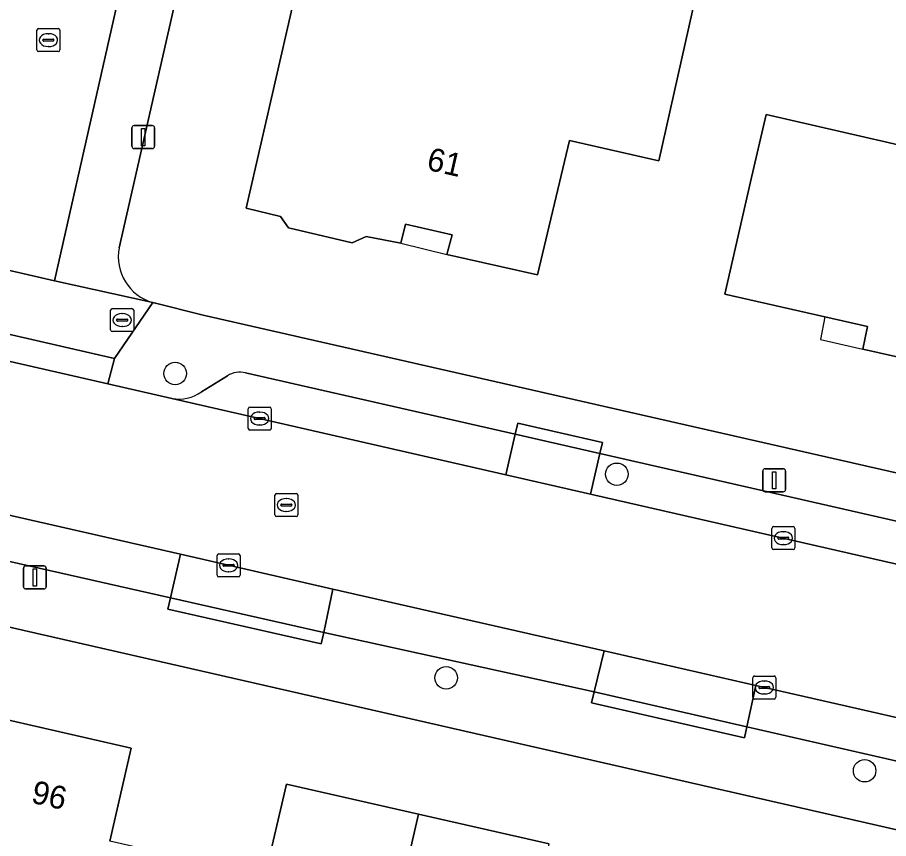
# Model space of a CAD drawing. Extents: x 159626 to 160723, y 388173 to 389416.
# Drawn here: x 160240.16 to 160278, y 388707.29 to 388742.98 of the extents above; entities that cross this region are included whole.
import ezdxf

# ---------------------------------------------------------------- set-up
doc = ezdxf.new("R2010")
doc.units = 0
for name, color, linetype in [('IMGEO_Boom', 7, 'Continuous'), ('IMGEO_Brandkraan', 7, 'Continuous'), ('IMGEO_Erf', 7, 'Continuous'), ('IMGEO_Kolk', 7, 'Continuous'), ('IMGEO_Lichtmast', 7, 'Continuous'), ('IMGEO_Pand', 7, 'Continuous'), ('IMGEO_Pand_nummerreeks', 7, 'Continuous'), ('IMGEO_Pand_overbouw', 7, 'Continuous'), ('IMGEO_Parkeervlak_open', 7, 'Continuous'), ('IMGEO_Rijbaan_lokaal_gesloten', 7, 'Continuous'), ('IMGEO_Rijbaan_lokaal_open', 7, 'Continuous'), ('IMGEO_Rioolput', 7, 'Continuous'), ('IMGEO_Voetpad_open', 7, 'Continuous')]:
    doc.layers.add(name, color=color, linetype=linetype)

msp = doc.modelspace()

# ---------------------------------------------------------------- linework, layer by layer
at = {"layer": 'IMGEO_Boom'}
for centre in [(160247.006, 388727.51), (160266.191, 388723.127), (160258.783, 388714.28), (160276.957, 388710.241)]:
    msp.add_circle(centre, 0.489, dxfattribs=at)
at = {"layer": 'IMGEO_Brandkraan'}
for p, q in [((160244.206, 388729.402), (160244.206, 388730.254)), ((160244.281, 388730.328), (160245.133, 388730.328)), ((160244.694, 388730.108), (160244.719, 388730.108)), ((160245.207, 388730.254), (160245.207, 388729.402)), ((160244.465, 388729.822), (160244.465, 388729.834)), ((160244.903, 388729.785), (160244.505, 388729.785)), ((160244.508, 388729.871), (160244.906, 388729.871)), ((160244.949, 388729.834), (160244.949, 388729.822)), ((160245.133, 388729.328), (160244.281, 388729.328)), ((160244.717, 388729.548), (160244.692, 388729.548))]:
    msp.add_line(p, q, dxfattribs=at)
for points in [[(160244.206, 388729.402), (160244.206, 388730.254)], [(160244.281, 388730.328), (160245.133, 388730.328)], [(160245.207, 388730.254), (160245.207, 388729.402)], [(160245.133, 388729.328), (160244.281, 388729.328)]]:
    msp.add_lwpolyline(points, dxfattribs=at)
for centre, radius, start, end in [((160244.283, 388730.252), 0.0765, 91.552, 178.448), ((160244.283, 388730.252), 0.0765, 91.552, 178.448), ((160245.131, 388730.252), 0.0765, 1.552, 88.448), ((160245.131, 388730.252), 0.0765, 1.552, 88.448), ((160244.505, 388729.831), 0.0403, 85.8775, 175.7526), ((160244.502, 388729.821), 0.0366, 178.938, 274.7102), ((160244.906, 388729.828), 0.043, 264.8664, 352.4533), ((160244.91, 388729.833), 0.0386, 1.7309, 96.639), ((160244.283, 388729.404), 0.0765, 181.552, 268.448), ((160244.283, 388729.404), 0.0765, 181.552, 268.448), ((160245.131, 388729.404), 0.0765, 271.552, 358.448), ((160245.131, 388729.404), 0.0765, 271.552, 358.448)]:
    msp.add_arc(centre, radius, start, end, dxfattribs=at)
for centre, major_axis, ratio, start_param, end_param in [((160244.693, 388729.828), (-0.387, 0.002), 0.722429, 4.712389, 7.853982), ((160244.718, 388729.828), (-0.39, 0.002), 0.717154, 1.570796, 4.712389)]:
    msp.add_ellipse(centre, major_axis=major_axis, ratio=ratio, start_param=start_param, end_param=end_param, dxfattribs=at)
at = {"layer": 'IMGEO_Erf'}
for points in [[(160256.091, 388783.658), (160255.413, 388780.668), (160250.605, 388759.487), (160247.874, 388747.481), (160244.574, 388732.971)], [(160246.042, 388730.589), (160248.219, 388730.046), (160325.998, 388712.335), (160328.893, 388725.014), (160336.232, 388757.157)], [(160321.781, 388697.748), (160237.27, 388717.058), (160229.749, 388718.77), (160227.986, 388710.997), (160227.804, 388711.038), (160227.4, 388709.263), (160232.392, 388708.126), (160232.796, 388709.901), (160233.69, 388713.83), (160239.411, 388712.521), (160245.1, 388711.22), (160244.166, 388707.186)], [(160250.906, 388705.626), (160251.84, 388709.66), (160257.58, 388708.352), (160263.25, 388707.06)]]:
    msp.add_lwpolyline(points, dxfattribs=at)
for points in [[(160269.982, 388745.546), (160268.011, 388736.744), (160264.136, 388737.634), (160262.75, 388731.798), (160258.816, 388732.68), (160259.038, 388733.527), (160257.008, 388733.991), (160256.818, 388733.166), (160255.307, 388733.468), (160254.691, 388733.193), (160251.932, 388733.834), (160251.584, 388734.334), (160250.092, 388734.699), (160252.7, 388746.065), (160248.076, 388747.126), (160248.725, 388749.953), (160253.349, 388748.892), (160252.77, 388746.37), (160265.185, 388743.553), (160265.85, 388746.483), (160266.638, 388750), (160267.893, 388755.606), (160272.025, 388754.669), (160270.979, 388750)], [(160285.249, 388728.7), (160280.851, 388729.708), (160280.422, 388727.763), (160276.879, 388728.561), (160277.08, 388729.553), (160275.229, 388729.974), (160270.881, 388730.962), (160272.002, 388735.835), (160272.676, 388738.762), (160282.135, 388736.585), (160282.584, 388738.535), (160287.265, 388737.458), (160286.371, 388733.573)]]:
    msp.add_lwpolyline(points, close=True, dxfattribs=at)
msp.add_arc((160246.616, 388732.586), 2.078, 169.3293, 253.9608, dxfattribs=at)
at = {"layer": 'IMGEO_Kolk'}
for p, q in [((160241.077, 388742.497), (160241.929, 388742.497)), ((160241.002, 388741.571), (160241.002, 388742.423)), ((160241.49, 388742.277), (160241.515, 388742.277)), ((160242.003, 388742.423), (160242.003, 388741.571)), ((160241.261, 388741.991), (160241.261, 388742.003)), ((160241.699, 388741.954), (160241.301, 388741.954)), ((160241.304, 388742.04), (160241.702, 388742.04)), ((160241.513, 388741.717), (160241.488, 388741.717)), ((160241.745, 388742.003), (160241.745, 388741.991)), ((160241.929, 388741.497), (160241.077, 388741.497)), ((160250.18, 388725.123), (160250.18, 388725.975)), ((160250.255, 388726.049), (160251.107, 388726.049)), ((160250.668, 388725.829), (160250.693, 388725.829)), ((160251.181, 388725.975), (160251.181, 388725.123)), ((160250.439, 388725.543), (160250.439, 388725.555)), ((160250.877, 388725.506), (160250.479, 388725.506)), ((160250.482, 388725.592), (160250.88, 388725.592)), ((160250.923, 388725.555), (160250.923, 388725.543)), ((160250.691, 388725.269), (160250.666, 388725.269)), ((160251.107, 388725.049), (160250.255, 388725.049)), ((160272.926, 388719.924), (160272.926, 388720.776)), ((160273.001, 388720.85), (160273.853, 388720.85)), ((160273.414, 388720.63), (160273.439, 388720.63)), ((160273.927, 388720.776), (160273.927, 388719.924)), ((160273.185, 388720.344), (160273.185, 388720.356)), ((160273.623, 388720.307), (160273.225, 388720.307)), ((160273.228, 388720.393), (160273.626, 388720.393)), ((160273.669, 388720.356), (160273.669, 388720.344)), ((160273.853, 388719.85), (160273.001, 388719.85)), ((160273.437, 388720.07), (160273.412, 388720.07)), ((160248.83, 388718.742), (160248.83, 388719.594)), ((160248.905, 388719.668), (160249.757, 388719.668)), ((160249.318, 388719.448), (160249.343, 388719.448)), ((160249.831, 388719.594), (160249.831, 388718.742)), ((160249.089, 388719.162), (160249.089, 388719.174)), ((160249.527, 388719.125), (160249.129, 388719.125)), ((160249.132, 388719.211), (160249.53, 388719.211)), ((160249.573, 388719.174), (160249.573, 388719.162)), ((160249.757, 388718.668), (160248.905, 388718.668)), ((160249.341, 388718.888), (160249.316, 388718.888)), ((160272.098, 388713.432), (160272.098, 388714.284)), ((160272.173, 388714.358), (160273.025, 388714.358)), ((160272.586, 388714.138), (160272.611, 388714.138)), ((160273.099, 388714.284), (160273.099, 388713.432)), ((160272.357, 388713.852), (160272.357, 388713.864)), ((160272.795, 388713.815), (160272.397, 388713.815)), ((160272.4, 388713.901), (160272.798, 388713.901)), ((160272.841, 388713.864), (160272.841, 388713.852)), ((160273.025, 388713.358), (160272.173, 388713.358)), ((160272.609, 388713.578), (160272.584, 388713.578))]:
    msp.add_line(p, q, dxfattribs=at)
for points in [[(160241.077, 388742.497), (160241.929, 388742.497)], [(160241.002, 388741.571), (160241.002, 388742.423)], [(160242.003, 388742.423), (160242.003, 388741.571)], [(160241.929, 388741.497), (160241.077, 388741.497)], [(160250.18, 388725.123), (160250.18, 388725.975)], [(160250.255, 388726.049), (160251.107, 388726.049)], [(160251.181, 388725.975), (160251.181, 388725.123)], [(160251.107, 388725.049), (160250.255, 388725.049)], [(160272.926, 388719.924), (160272.926, 388720.776)], [(160273.001, 388720.85), (160273.853, 388720.85)], [(160273.927, 388720.776), (160273.927, 388719.924)], [(160273.853, 388719.85), (160273.001, 388719.85)], [(160248.83, 388718.742), (160248.83, 388719.594)], [(160248.905, 388719.668), (160249.757, 388719.668)], [(160249.831, 388719.594), (160249.831, 388718.742)], [(160249.757, 388718.668), (160248.905, 388718.668)], [(160272.098, 388713.432), (160272.098, 388714.284)], [(160272.173, 388714.358), (160273.025, 388714.358)], [(160273.099, 388714.284), (160273.099, 388713.432)], [(160273.025, 388713.358), (160272.173, 388713.358)]]:
    msp.add_lwpolyline(points, dxfattribs=at)
for centre, radius, start, end in [((160241.079, 388742.421), 0.0765, 91.552, 178.448), ((160241.079, 388742.421), 0.0765, 91.552, 178.448), ((160241.927, 388742.421), 0.0765, 1.552, 88.448), ((160241.927, 388742.421), 0.0765, 1.552, 88.448), ((160241.301, 388742), 0.0403, 85.8775, 175.7526), ((160241.298, 388741.99), 0.0366, 178.938, 274.7102), ((160241.702, 388741.997), 0.043, 264.8664, 352.4533), ((160241.706, 388742.002), 0.0386, 1.7309, 96.639), ((160241.079, 388741.573), 0.0765, 181.552, 268.448), ((160241.079, 388741.573), 0.0765, 181.552, 268.448), ((160241.927, 388741.573), 0.0765, 271.552, 358.448), ((160241.927, 388741.573), 0.0765, 271.552, 358.448), ((160250.257, 388725.973), 0.0765, 91.552, 178.448), ((160250.257, 388725.973), 0.0765, 91.552, 178.448), ((160251.105, 388725.973), 0.0765, 1.552, 88.448), ((160251.105, 388725.973), 0.0765, 1.552, 88.448), ((160250.479, 388725.552), 0.0403, 85.8775, 175.7526), ((160250.476, 388725.542), 0.0366, 178.938, 274.7102), ((160250.88, 388725.549), 0.043, 264.8664, 352.4533), ((160250.884, 388725.554), 0.0386, 1.7309, 96.639), ((160250.257, 388725.125), 0.0765, 181.552, 268.448), ((160250.257, 388725.125), 0.0765, 181.552, 268.448), ((160251.105, 388725.125), 0.0765, 271.552, 358.448), ((160251.105, 388725.125), 0.0765, 271.552, 358.448), ((160273.003, 388720.774), 0.0765, 91.552, 178.448), ((160273.003, 388720.774), 0.0765, 91.552, 178.448), ((160273.851, 388720.774), 0.0765, 1.552, 88.448), ((160273.851, 388720.774), 0.0765, 1.552, 88.448), ((160273.225, 388720.353), 0.0403, 85.8775, 175.7526), ((160273.222, 388720.343), 0.0366, 178.938, 274.7102), ((160273.626, 388720.35), 0.043, 264.8664, 352.4533), ((160273.63, 388720.355), 0.0386, 1.7309, 96.639), ((160273.003, 388719.926), 0.0765, 181.552, 268.448), ((160273.003, 388719.926), 0.0765, 181.552, 268.448), ((160273.851, 388719.926), 0.0765, 271.552, 358.448), ((160273.851, 388719.926), 0.0765, 271.552, 358.448), ((160248.907, 388719.592), 0.0765, 91.552, 178.448), ((160248.907, 388719.592), 0.0765, 91.552, 178.448), ((160249.755, 388719.592), 0.0765, 1.552, 88.448), ((160249.755, 388719.592), 0.0765, 1.552, 88.448), ((160249.129, 388719.171), 0.0403, 85.8775, 175.7526), ((160249.126, 388719.161), 0.0366, 178.938, 274.7102), ((160249.53, 388719.168), 0.043, 264.8664, 352.4533), ((160249.534, 388719.173), 0.0386, 1.7309, 96.639), ((160248.907, 388718.744), 0.0765, 181.552, 268.448), ((160248.907, 388718.744), 0.0765, 181.552, 268.448), ((160249.755, 388718.744), 0.0765, 271.552, 358.448), ((160249.755, 388718.744), 0.0765, 271.552, 358.448), ((160272.175, 388714.282), 0.0765, 91.552, 178.448), ((160272.175, 388714.282), 0.0765, 91.552, 178.448), ((160273.023, 388714.282), 0.0765, 1.552, 88.448), ((160273.023, 388714.282), 0.0765, 1.552, 88.448), ((160272.397, 388713.861), 0.0403, 85.8775, 175.7526), ((160272.394, 388713.851), 0.0366, 178.938, 274.7102), ((160272.798, 388713.858), 0.043, 264.8664, 352.4533), ((160272.802, 388713.863), 0.0386, 1.7309, 96.639), ((160272.175, 388713.434), 0.0765, 181.552, 268.448), ((160272.175, 388713.434), 0.0765, 181.552, 268.448), ((160273.023, 388713.434), 0.0765, 271.552, 358.448), ((160273.023, 388713.434), 0.0765, 271.552, 358.448)]:
    msp.add_arc(centre, radius, start, end, dxfattribs=at)
for centre, major_axis, ratio, start_param, end_param in [((160241.489, 388741.997), (-0.387, 0.002), 0.722429, 4.712389, 7.853982), ((160241.514, 388741.997), (-0.39, 0.002), 0.717154, 1.570796, 4.712389), ((160250.667, 388725.549), (-0.387, 0.002), 0.722429, 4.712389, 7.853982), ((160250.692, 388725.549), (-0.39, 0.002), 0.717154, 1.570796, 4.712389), ((160273.413, 388720.35), (-0.387, 0.002), 0.722429, 4.712389, 7.853982), ((160273.438, 388720.35), (-0.39, 0.002), 0.717154, 1.570796, 4.712389), ((160249.317, 388719.168), (-0.387, 0.002), 0.722429, 4.712389, 7.853982), ((160249.342, 388719.168), (-0.39, 0.002), 0.717154, 1.570796, 4.712389), ((160272.585, 388713.858), (-0.387, 0.002), 0.722429, 4.712389, 7.853982), ((160272.61, 388713.858), (-0.39, 0.002), 0.717154, 1.570796, 4.712389)]:
    msp.add_ellipse(centre, major_axis=major_axis, ratio=ratio, start_param=start_param, end_param=end_param, dxfattribs=at)
at = {"layer": 'IMGEO_Lichtmast'}
for p, q in [((160245.127, 388737.382), (160245.127, 388738.182)), ((160245.127, 388738.182), (160245.127, 388737.382)), ((160245.227, 388738.282), (160246.017, 388738.282)), ((160246.017, 388738.282), (160245.227, 388738.282)), ((160246.117, 388738.182), (160246.117, 388737.382)), ((160246.117, 388737.382), (160246.117, 388738.182)), ((160246.017, 388737.282), (160245.227, 388737.282)), ((160245.227, 388737.282), (160246.017, 388737.282)), ((160272.532, 388722.464), (160272.532, 388723.264)), ((160272.532, 388723.264), (160272.532, 388722.464)), ((160272.632, 388723.364), (160273.422, 388723.364)), ((160273.422, 388723.364), (160272.632, 388723.364)), ((160273.522, 388723.264), (160273.522, 388722.464)), ((160273.522, 388722.464), (160273.522, 388723.264)), ((160273.422, 388722.364), (160272.632, 388722.364)), ((160272.632, 388722.364), (160273.422, 388722.364)), ((160240.42, 388718.241), (160240.42, 388719.041)), ((160240.42, 388719.041), (160240.42, 388718.241)), ((160240.52, 388719.141), (160241.31, 388719.141)), ((160241.31, 388719.141), (160240.52, 388719.141)), ((160241.41, 388719.041), (160241.41, 388718.241)), ((160241.41, 388718.241), (160241.41, 388719.041)), ((160241.31, 388718.141), (160240.52, 388718.141)), ((160240.52, 388718.141), (160241.31, 388718.141))]:
    msp.add_line(p, q, dxfattribs=at)
for points in [[(160245.547, 388738.157), (160245.697, 388738.157), (160245.697, 388737.407), (160245.547, 388737.407), (160245.547, 388738.157)], [(160272.952, 388723.239), (160273.102, 388723.239), (160273.102, 388722.489), (160272.952, 388722.489), (160272.952, 388723.239)], [(160240.84, 388719.016), (160240.99, 388719.016), (160240.99, 388718.266), (160240.84, 388718.266), (160240.84, 388719.016)]]:
    msp.add_lwpolyline(points, dxfattribs=at)
for centre, start, end in [((160245.227, 388738.182), 90, 180), ((160245.227, 388738.182), 90, 180), ((160246.017, 388738.182), 0, 90), ((160246.017, 388738.182), 360, 90), ((160245.227, 388737.382), 180, 270), ((160245.227, 388737.382), 180, 270), ((160246.017, 388737.382), 270, 0), ((160246.017, 388737.382), 270, 0), ((160272.632, 388723.264), 90, 180), ((160272.632, 388723.264), 90, 180), ((160273.422, 388723.264), 0, 90), ((160273.422, 388723.264), 360, 90), ((160272.632, 388722.464), 180, 270), ((160272.632, 388722.464), 180, 270), ((160273.422, 388722.464), 270, 0), ((160273.422, 388722.464), 270, 0), ((160240.52, 388719.041), 90, 180), ((160240.52, 388719.041), 90, 180), ((160241.31, 388719.041), 0, 90), ((160241.31, 388719.041), 360, 90), ((160240.52, 388718.241), 180, 270), ((160240.52, 388718.241), 180, 270), ((160241.31, 388718.241), 270, 0), ((160241.31, 388718.241), 270, 0)]:
    msp.add_arc(centre, 0.1, start, end, dxfattribs=at)
at = {"layer": 'IMGEO_Pand'}
for points in [[(160269.982, 388745.546), (160270.979, 388750), (160272.025, 388754.669), (160267.893, 388755.606), (160266.638, 388750), (160265.85, 388746.483), (160265.185, 388743.553), (160252.77, 388746.37), (160252.7, 388746.065), (160250.092, 388734.699), (160251.584, 388734.334), (160251.932, 388733.834), (160254.691, 388733.193), (160255.307, 388733.468), (160256.818, 388733.166), (160257.008, 388733.991), (160259.038, 388733.527), (160258.816, 388732.68), (160262.75, 388731.798), (160264.136, 388737.634), (160268.011, 388736.744)], [(160276.879, 388728.561), (160280.422, 388727.763), (160280.851, 388729.708), (160285.249, 388728.7), (160286.371, 388733.573), (160287.265, 388737.458), (160282.584, 388738.535), (160282.135, 388736.585), (160272.676, 388738.762), (160272.002, 388735.835), (160270.881, 388730.962), (160275.229, 388729.974), (160277.08, 388729.553)], [(160237.101, 388702.549), (160240.482, 388701.78), (160239.904, 388699.239), (160245.641, 388697.934), (160247.535, 388706.406), (160244.166, 388707.186), (160245.1, 388711.22), (160239.411, 388712.521)], [(160247.535, 388706.406), (160245.641, 388697.934), (160251.346, 388696.636), (160251.924, 388699.177), (160255.295, 388698.41), (160257.58, 388708.352), (160251.84, 388709.66), (160250.906, 388705.626)], [(160265.681, 388702.263), (160262.322, 388703.038), (160263.25, 388707.06), (160257.58, 388708.352), (160255.295, 388698.41), (160258.666, 388697.643), (160258.088, 388695.102), (160263.82, 388693.798)]]:
    msp.add_lwpolyline(points, close=True, dxfattribs=at)
at = {"layer": 'IMGEO_Pand_overbouw'}
for points in [[(160258.816, 388732.68), (160259.038, 388733.527), (160257.008, 388733.991), (160256.818, 388733.166)], [(160275.229, 388729.974), (160275.033, 388728.983), (160276.879, 388728.561), (160277.08, 388729.553)]]:
    msp.add_lwpolyline(points, close=True, dxfattribs=at)
at = {"layer": 'IMGEO_Parkeervlak_open'}
for points in [[(160246.863, 388726.419), (160261.379, 388723.102), (160261.782, 388724.866), (160250.058, 388727.537)], [(160249.281, 388727.407), (160248.15, 388726.707)], [(160231.681, 388721.166), (160235.38, 388720.33), (160246.805, 388717.749), (160247.241, 388719.647), (160231.462, 388723.248)]]:
    msp.add_lwpolyline(points, dxfattribs=at)
for points in [[(160265.457, 388724.028), (160261.782, 388724.866), (160261.379, 388723.102), (160265.053, 388722.262)], [(160265.457, 388724.028), (160265.053, 388722.262), (160278.409, 388719.21), (160278.853, 388720.976)], [(160253.861, 388718.136), (160247.241, 388719.647), (160246.805, 388717.749), (160253.461, 388716.246)], [(160253.861, 388718.136), (160253.461, 388716.246), (160265.213, 388713.665), (160265.647, 388715.446)], [(160272.231, 388713.943), (160265.647, 388715.446), (160265.213, 388713.665), (160271.843, 388712.15)], [(160272.231, 388713.943), (160271.843, 388712.15), (160282.993, 388709.603), (160283.422, 388711.389)]]:
    msp.add_lwpolyline(points, close=True, dxfattribs=at)
for centre, radius, start, end in [((160249.827, 388726.53), 1.034, 77.0946, 121.9018), ((160247.15, 388728.158), 1.763, 260.6452, 304.582)]:
    msp.add_arc(centre, radius, start, end, dxfattribs=at)
at = {"layer": 'IMGEO_Rijbaan_lokaal_gesloten'}
for points in [[(160278.409, 388719.21), (160265.053, 388722.262), (160261.379, 388723.102), (160246.863, 388726.419), (160244.089, 388727.051), (160231.719, 388729.878)], [(160231.462, 388723.248), (160247.241, 388719.647), (160253.861, 388718.136), (160265.647, 388715.446), (160272.231, 388713.943), (160283.422, 388711.389)]]:
    msp.add_lwpolyline(points, dxfattribs=at)
at = {"layer": 'IMGEO_Rijbaan_lokaal_open'}
msp.add_lwpolyline([(160252.345, 388777.916), (160247.25, 388779.082), (160240.666, 388750), (160239.37, 388744.275), (160236.732, 388732.697), (160241.762, 388731.537), (160244.339, 388742.931), (160245.957, 388750)], close=True, dxfattribs=at)
at = {"layer": 'IMGEO_Rioolput'}
for p, q in [((160251.337, 388721.364), (160251.337, 388722.216)), ((160251.412, 388722.29), (160252.264, 388722.29)), ((160251.825, 388722.07), (160251.85, 388722.07)), ((160252.338, 388722.216), (160252.338, 388721.364)), ((160251.596, 388721.784), (160251.596, 388721.796)), ((160252.034, 388721.747), (160251.636, 388721.747)), ((160251.639, 388721.833), (160252.037, 388721.833)), ((160252.08, 388721.796), (160252.08, 388721.784)), ((160252.264, 388721.29), (160251.412, 388721.29)), ((160251.848, 388721.51), (160251.823, 388721.51))]:
    msp.add_line(p, q, dxfattribs=at)
for points in [[(160251.337, 388721.364), (160251.337, 388722.216)], [(160251.412, 388722.29), (160252.264, 388722.29)], [(160252.338, 388722.216), (160252.338, 388721.364)], [(160252.264, 388721.29), (160251.412, 388721.29)]]:
    msp.add_lwpolyline(points, dxfattribs=at)
for centre, radius, start, end in [((160251.414, 388722.214), 0.0765, 91.552, 178.448), ((160251.414, 388722.214), 0.0765, 91.552, 178.448), ((160252.262, 388722.214), 0.0765, 1.552, 88.448), ((160252.262, 388722.214), 0.0765, 1.552, 88.448), ((160251.636, 388721.793), 0.0403, 85.8775, 175.7526), ((160251.633, 388721.783), 0.0366, 178.938, 274.7102), ((160252.037, 388721.79), 0.043, 264.8664, 352.4533), ((160252.041, 388721.795), 0.0386, 1.7309, 96.639), ((160251.414, 388721.366), 0.0765, 181.552, 268.448), ((160251.414, 388721.366), 0.0765, 181.552, 268.448), ((160252.262, 388721.366), 0.0765, 271.552, 358.448), ((160252.262, 388721.366), 0.0765, 271.552, 358.448)]:
    msp.add_arc(centre, radius, start, end, dxfattribs=at)
for centre, major_axis, ratio, start_param, end_param in [((160251.824, 388721.79), (-0.387, 0.002), 0.722429, 4.712389, 7.853982), ((160251.849, 388721.79), (-0.39, 0.002), 0.717154, 1.570796, 4.712389)]:
    msp.add_ellipse(centre, major_axis=major_axis, ratio=ratio, start_param=start_param, end_param=end_param, dxfattribs=at)
at = {"layer": 'IMGEO_Voetpad_open'}
for points in [[(160253.777, 388784.174), (160252.966, 388780.629), (160252.345, 388777.916), (160245.957, 388750), (160244.339, 388742.931), (160241.762, 388731.537), (160246.042, 388730.589)], [(160244.574, 388732.971), (160247.874, 388747.481), (160250.605, 388759.487)], [(160230.065, 388730.247), (160231.719, 388729.878), (160232.003, 388730.992), (160244.371, 388728.159), (160246.042, 388730.589), (160241.762, 388731.537), (160236.732, 388732.697)], [(160174.144, 388731.086), (160179.863, 388729.928), (160181.681, 388729.655), (160183.407, 388729.319), (160227.072, 388719.379), (160229.749, 388718.77), (160237.27, 388717.058), (160321.781, 388697.748), (160325.989, 388696.807)], [(160248.219, 388730.046), (160246.042, 388730.589), (160244.371, 388728.159), (160244.089, 388727.051), (160246.863, 388726.419)], [(160384.636, 388698.856), (160341.104, 388708.866), (160336.388, 388709.95), (160328.964, 388711.66), (160325.998, 388712.335), (160248.219, 388730.046)], [(160248.15, 388726.707), (160249.281, 388727.407)], [(160250.058, 388727.537), (160261.782, 388724.866), (160261.887, 388725.353), (160265.577, 388724.511), (160265.457, 388724.028), (160278.853, 388720.976), (160278.979, 388721.468), (160282.656, 388720.627), (160282.542, 388720.135), (160298.916, 388716.405), (160299.053, 388716.914), (160302.706, 388716.071), (160302.608, 388715.563), (160318.255, 388711.998), (160318.368, 388712.499), (160322.056, 388711.661), (160321.949, 388711.173)], [(160317.901, 388701.629), (160307.972, 388703.897), (160307.871, 388703.42), (160301.244, 388704.929), (160301.333, 388705.414), (160289.592, 388708.096), (160289.502, 388707.619), (160282.881, 388709.142), (160282.993, 388709.603), (160271.843, 388712.15), (160271.74, 388711.669), (160265.096, 388713.191), (160265.213, 388713.665), (160253.461, 388716.246), (160253.351, 388715.758), (160246.695, 388717.262), (160246.805, 388717.749), (160235.38, 388720.33), (160235.27, 388719.842), (160231.571, 388720.678), (160231.681, 388721.166)]]:
    msp.add_lwpolyline(points, dxfattribs=at)
for points in [[(160231.719, 388729.878), (160244.089, 388727.051), (160244.371, 388728.159), (160232.003, 388730.992)], [(160265.457, 388724.028), (160265.577, 388724.511), (160261.887, 388725.353), (160261.782, 388724.866)], [(160246.805, 388717.749), (160246.695, 388717.262), (160253.351, 388715.758), (160253.461, 388716.246)], [(160271.843, 388712.15), (160265.213, 388713.665), (160265.096, 388713.191), (160271.74, 388711.669)]]:
    msp.add_lwpolyline(points, close=True, dxfattribs=at)
for centre, radius, start, end in [((160246.616, 388732.586), 2.078, 169.3293, 253.9608), ((160249.827, 388726.53), 1.034, 77.0946, 121.9018), ((160247.15, 388728.158), 1.763, 260.6452, 304.582)]:
    msp.add_arc(centre, radius, start, end, dxfattribs=at)

# ---------------------------------------------------------------- texts
at = {"layer": 'IMGEO_Pand_nummerreeks'}
for s, rotation, p in [('61', 347.1256, (160257.889, 388736.374)), ('96', 347.1155, (160240.711, 388708.859))]:
    msp.add_text(s, height=1, rotation=rotation, dxfattribs=at).set_placement(p)

doc.saveas('drawing.dxf')
